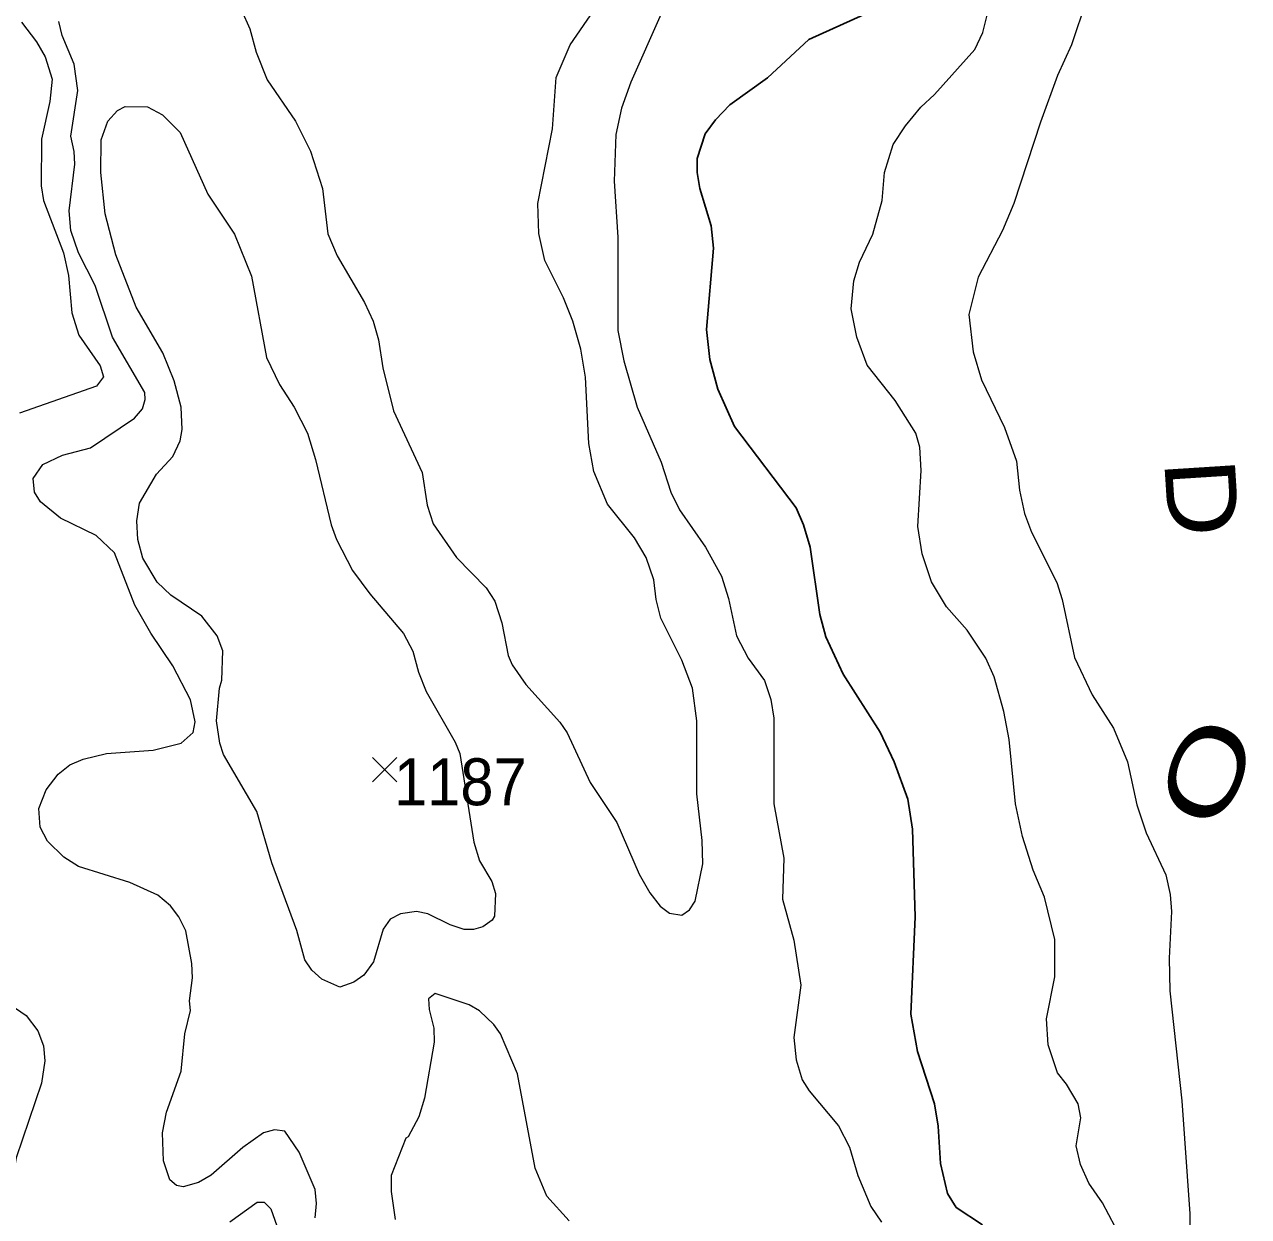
# Model space of a CAD drawing. Extents: x 265 to 291.4, y 7731.5 to 7759.6.
# Drawn here: x 282.161 to 284.246, y 7734.986 to 7737.017 of the extents above; entities that cross this region are included whole.
import ezdxf
from ezdxf.enums import TextEntityAlignment as Align

# ---------------------------------------------------------------- set-up
doc = ezdxf.new("R2010")
doc.units = 0
doc.header["$LTSCALE"] = 0.032
for name, color, linetype, lineweight in [('1', 7, 'Continuous', 25), ('2', 7, 'Continuous', 13), ('21', 7, 'Continuous', 25), ('61', 7, 'Continuous', 13)]:
    doc.layers.add(name, color=color, linetype=linetype, lineweight=lineweight)

msp = doc.modelspace()

# ---------------------------------------------------------------- linework, layer by layer
at = {"layer": '1'}
msp.add_lwpolyline([(283.6094, 7737.0424), (283.4973, 7736.9915), (283.4273, 7736.9263), (283.3628, 7736.8802), (283.3382, 7736.8547), (283.3207, 7736.8309), (283.3072, 7736.7887), (283.3072, 7736.7648), (283.3119, 7736.7378), (283.331, 7736.6742), (283.335, 7736.636), (283.3231, 7736.4976), (283.3286, 7736.4466), (283.3422, 7736.3957), (283.3708, 7736.3321), (283.4758, 7736.1937), (283.4885, 7736.165), (283.4997, 7736.1269), (283.5164, 7736.0123), (283.5267, 7735.9741), (283.5561, 7735.9105), (283.619, 7735.8119), (283.6429, 7735.7609), (283.6659, 7735.6973), (283.6739, 7735.6464), (283.6786, 7735.4968), (283.6715, 7735.3314), (283.6826, 7735.2677), (283.7113, 7735.1786), (283.7176, 7735.1405), (283.7216, 7735.0768), (283.7335, 7735.0259), (283.7486, 7735.002), (283.7932, 7734.9726)], dxfattribs=at)
at = {"layer": '2'}
for points in [[(283.9706, 7737.0592), (283.9451, 7736.9828), (283.9213, 7736.9303), (283.8919, 7736.8508), (283.8465, 7736.7123), (283.8274, 7736.6662), (283.786, 7736.5867), (283.7701, 7736.523), (283.7773, 7736.4594), (283.7916, 7736.4116), (283.8306, 7736.3305), (283.8513, 7736.2732), (283.8561, 7736.2239), (283.8648, 7736.1841), (283.8767, 7736.1523), (283.9197, 7736.0664), (283.9292, 7736.0378), (283.9499, 7735.9391), (283.9801, 7735.8755), (284.0167, 7735.8182), (284.0406, 7735.7609), (284.0565, 7735.6878), (284.0724, 7735.64), (284.1058, 7735.5684), (284.113, 7735.535), (284.1154, 7735.5064), (284.1114, 7735.4268), (284.1122, 7735.3712), (284.1329, 7735.1834), (284.1464, 7734.9909), (284.1472, 7734.9066)], [(282.1879, 7735.6496), (282.1855, 7735.6814), (282.1983, 7735.7132), (282.2189, 7735.7402), (282.2388, 7735.7562), (282.2611, 7735.7657), (282.3009, 7735.7753), (282.3804, 7735.7808), (282.4282, 7735.7928), (282.4488, 7735.8111), (282.452, 7735.8294), (282.4441, 7735.8667), (282.4138, 7735.9248), (282.3764, 7735.9805), (282.3494, 7736.0282), (282.3144, 7736.1173), (282.2834, 7736.1467), (282.2229, 7736.1762), (282.1887, 7736.204), (282.1784, 7736.2207), (282.176, 7736.2438), (282.1927, 7736.2677), (282.2261, 7736.2836), (282.2738, 7736.2963), (282.3486, 7736.3464), (282.3621, 7736.3623), (282.3669, 7736.3782), (282.3661, 7736.3902), (282.3112, 7736.4848), (282.2818, 7736.5723), (282.2532, 7736.628), (282.2404, 7736.6662), (282.2372, 7736.6996), (282.2468, 7736.7792), (282.246, 7736.8006), (282.2404, 7736.8269), (282.2524, 7736.9048), (282.246, 7736.9494), (282.2253, 7736.9987), (282.2197, 7737.0226)], [(282.5308, 7737.0417), (282.5451, 7737.0099), (282.5562, 7736.9701), (282.5745, 7736.9231), (282.623, 7736.8523), (282.6485, 7736.8014), (282.6692, 7736.7378), (282.678, 7736.6606), (282.6938, 7736.6232), (282.7408, 7736.5437), (282.7551, 7736.5119), (282.7646, 7736.4801), (282.7718, 7736.4323), (282.7901, 7736.3591), (282.8386, 7736.2541), (282.8474, 7736.1985), (282.8577, 7736.1666), (282.8975, 7736.1094), (282.9476, 7736.0577), (282.9627, 7736.0346), (282.9747, 7735.998), (282.985, 7735.9423), (282.9922, 7735.9264), (283.0152, 7735.893), (283.0733, 7735.8286), (283.086, 7735.8103), (283.125, 7735.7259), (283.1703, 7735.6575), (283.2085, 7735.57), (283.2268, 7735.5382), (283.2443, 7735.5151), (283.2602, 7735.5032), (283.2809, 7735.5), (283.2944, 7735.5087), (283.304, 7735.5239), (283.3167, 7735.5875), (283.3159, 7735.6273), (283.3064, 7735.7068), (283.3064, 7735.8309), (283.2992, 7735.8866), (283.2809, 7735.9344), (283.2451, 7736.006), (283.2372, 7736.0378), (283.2332, 7736.0712), (283.2205, 7736.1094), (283.2006, 7736.1428), (283.1544, 7736.2), (283.1314, 7736.2557), (283.1226, 7736.3035), (283.117, 7736.4164), (283.1091, 7736.4641), (283.0956, 7736.5119), (283.0797, 7736.5517), (283.0478, 7736.6153), (283.0375, 7736.6614), (283.0359, 7736.7123), (283.0606, 7736.8396), (283.0669, 7736.9271), (283.0908, 7736.9828), (283.1314, 7737.0409)], [(283.2459, 7737.0353), (283.1942, 7736.9192), (283.1783, 7736.8746), (283.1688, 7736.8301), (283.1656, 7736.7505), (283.1719, 7736.6551), (283.1719, 7736.496), (283.1823, 7736.4443), (283.2053, 7736.3655), (283.2459, 7736.2716), (283.2626, 7736.2207), (283.2769, 7736.1905), (283.3215, 7736.1269), (283.3485, 7736.0775), (283.3605, 7736.0394), (283.374, 7735.9757), (283.3939, 7735.9375), (283.4217, 7735.8994), (283.4329, 7735.8675), (283.4376, 7735.8357), (283.4376, 7735.6893), (283.4551, 7735.5971), (283.4527, 7735.5271), (283.4718, 7735.4571), (283.4838, 7735.3807), (283.4718, 7735.2916), (283.4758, 7735.2534), (283.4861, 7735.2192), (283.4981, 7735.2009), (283.5482, 7735.1412), (283.5665, 7735.1047), (283.5808, 7735.0561), (283.6031, 7735.0036), (283.6214, 7734.9766)], [(283.6262, 7736.7648), (283.6413, 7736.8126), (283.662, 7736.8444), (283.6882, 7736.8762), (283.7113, 7736.8977), (283.7805, 7736.9748), (283.794, 7737.0035), (283.802, 7737.0353)], [(282.1561, 7737.021), (282.1816, 7736.9876), (282.1967, 7736.9621), (282.2086, 7736.9239), (282.2046, 7736.8858), (282.1903, 7736.8221), (282.1895, 7736.7426), (282.1935, 7736.7171), (282.2277, 7736.628), (282.2364, 7736.5898), (282.242, 7736.5262), (282.2539, 7736.488), (282.2905, 7736.4355), (282.2961, 7736.4172), (282.2842, 7736.4013), (282.1529, 7736.3552)], [(283.5792, 7736.4848), (283.5697, 7736.5326), (283.5744, 7736.5803), (283.584, 7736.6121), (283.6063, 7736.6598), (283.6222, 7736.7171), (283.6262, 7736.7648)], [(284.0303, 7734.9487), (283.9976, 7735.01), (283.9746, 7735.0434), (283.9603, 7735.0752), (283.9531, 7735.1071), (283.9611, 7735.1548), (283.9563, 7735.1786), (283.9364, 7735.2121), (283.9213, 7735.2311), (283.9054, 7735.2789), (283.9022, 7735.3234), (283.9165, 7735.395), (283.9165, 7735.4587), (283.899, 7735.5303), (283.8799, 7735.5764), (283.8616, 7735.6337), (283.8497, 7735.6893), (283.8385, 7735.7991), (283.8298, 7735.8469), (283.8131, 7735.9057), (283.7988, 7735.9375), (283.767, 7735.9853), (283.732, 7736.025), (283.7065, 7736.068), (283.6906, 7736.1157), (283.6834, 7736.1619), (283.689, 7736.2573), (283.6866, 7736.2971), (283.6795, 7736.321), (283.6445, 7736.3766), (283.5967, 7736.4371), (283.5792, 7736.4848)], [(282.4099, 7735.5159), (282.3884, 7735.5342), (282.3407, 7735.5557), (282.2532, 7735.5827), (282.2285, 7735.5987), (282.2007, 7735.6257), (282.1879, 7735.6496)], [(282.6565, 7734.9845), (282.6589, 7735.0084), (282.6565, 7735.0323), (282.6294, 7735.0959), (282.6048, 7735.1317), (282.5873, 7735.1341), (282.5682, 7735.1293), (282.5332, 7735.1039), (282.4791, 7735.0569), (282.4576, 7735.0442), (282.4314, 7735.037), (282.4202, 7735.0394), (282.4091, 7735.049), (282.3979, 7735.0816), (282.3963, 7735.1293), (282.4035, 7735.1643), (282.4282, 7735.2343), (282.4345, 7735.298), (282.4441, 7735.3377), (282.4425, 7735.3537), (282.4473, 7735.3934), (282.4465, 7735.4173), (282.4361, 7735.473), (282.4242, 7735.4968), (282.4099, 7735.5159)], [(281.9557, 7735.3855), (282.0066, 7735.368), (282.11, 7735.3592), (282.1354, 7735.3489), (282.164, 7735.329), (282.1839, 7735.3027), (282.1935, 7735.2773), (282.1959, 7735.2518), (282.1903, 7735.2136), (282.1473, 7735.0864), (282.1426, 7735.0609), (282.1394, 7735.01), (282.1139, 7734.9591)], [(283.0892, 7734.979), (283.051, 7735.0211), (283.0311, 7735.0689), (283.0009, 7735.2296), (282.9723, 7735.298), (282.9611, 7735.3139), (282.9365, 7735.3369), (282.919, 7735.3473), (282.8609, 7735.3664), (282.8498, 7735.3576), (282.8506, 7735.3393), (282.8585, 7735.3075), (282.8593, 7735.2837), (282.8426, 7735.1882), (282.8331, 7735.1564), (282.8148, 7735.1222), (282.8108, 7735.1198), (282.7861, 7735.0561), (282.7861, 7735.0291), (282.7925, 7734.9814)], [(282.5109, 7734.9774), (282.5578, 7735.0108), (282.5698, 7735.0108), (282.5809, 7734.9996), (282.5944, 7734.9607)]]:
    msp.add_lwpolyline(points, dxfattribs=at)
msp.add_lwpolyline([(282.4933, 7735.8867), (282.4973, 7735.9), (282.499, 7735.9503), (282.4894, 7735.9757), (282.4632, 7736.0091), (282.4107, 7736.0449), (282.3876, 7736.0672), (282.3629, 7736.1078), (282.3542, 7736.1396), (282.3526, 7736.1714), (282.3574, 7736.2016), (282.386, 7736.251), (282.4138, 7736.2812), (282.4266, 7736.3082), (282.4298, 7736.3273), (282.4282, 7736.3655), (282.4162, 7736.4101), (282.3971, 7736.4578), (282.3518, 7736.5357), (282.3168, 7736.6248), (282.2985, 7736.6948), (282.2913, 7736.7648), (282.2921, 7736.8205), (282.3033, 7736.8523), (282.32, 7736.8706), (282.3327, 7736.8778), (282.3709, 7736.877), (282.3963, 7736.8635), (282.4266, 7736.8332), (282.4735, 7736.7283), (282.5188, 7736.6598), (282.5483, 7736.5882), (282.5737, 7736.4498), (282.596, 7736.4037), (282.6207, 7736.3655), (282.6437, 7736.321), (282.6573, 7736.2764), (282.6835, 7736.165), (282.6931, 7736.1396), (282.7201, 7736.0871), (282.7495, 7736.0473), (282.8068, 7735.9797), (282.8227, 7735.9495), (282.8323, 7735.9137), (282.8458, 7735.8811), (282.8951, 7735.7944), (282.9031, 7735.7753), (282.9269, 7735.6241), (282.9365, 7735.5923), (282.9572, 7735.5573), (282.9635, 7735.5366), (282.9619, 7735.4984), (282.9579, 7735.4913), (282.9421, 7735.4801), (282.9261, 7735.4753), (282.9102, 7735.4753), (282.8864, 7735.4833), (282.8482, 7735.5024), (282.8291, 7735.5064), (282.802, 7735.5024), (282.7845, 7735.4928), (282.7726, 7735.4762), (282.7559, 7735.4205), (282.7392, 7735.3974), (282.7225, 7735.3855), (282.6986, 7735.3775), (282.6676, 7735.391), (282.6509, 7735.4061), (282.639, 7735.4237), (282.6254, 7735.4738), (282.5825, 7735.5891), (282.557, 7735.6766), (282.5005, 7735.7737), (282.4942, 7735.7928), (282.4886, 7735.8309)], close=True, dxfattribs=at)
at = {"layer": '21'}
for p, q in [((282.7543, 7735.7684), (282.7955, 7735.7272)), ((282.7955, 7735.7684), (282.7543, 7735.7272))]:
    msp.add_line(p, q, dxfattribs=at)

# ---------------------------------------------------------------- texts
at = {"layer": '61'}
for s, rotation, width, p in [('D', 273.651, 1.15, (284.107, 7736.2074)), ('O', 247.615, 1.45, (284.1196, 7735.7672))]:
    msp.add_text(s, height=0.12, rotation=rotation, dxfattribs=dict(at, width=width)).set_placement(p, align=Align.CENTER)
at = {"layer": '61', "width": 0.95}
msp.add_text('1187', height=0.08, dxfattribs=at).set_placement((282.9038, 7735.6871), align=Align.CENTER)

doc.saveas('drawing.dxf')
